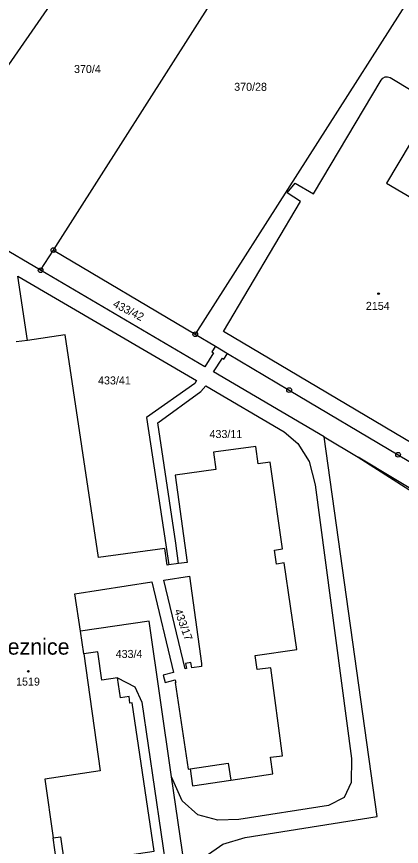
# Model space of a CAD drawing. Extents: x -680203 to -673936, y -1102717 to -1093650.
# Drawn here: x -679691.1 to -679609.4, y -1098047.4 to -1097871.2 of the extents above; entities that cross this region are included whole.
import ezdxf

# ---------------------------------------------------------------- set-up
doc = ezdxf.new("R2010")
doc.units = 0
for name, color, linetype in [('SOxx02xx_Koleje_param další_Popis10', 7, 'Continuous'), ('SOxx02xx_Staničení_Popis10', 7, 'Continuous'), ('SOxxxxxx_Koleje_param další_Popis10', 7, 'Continuous'), ('SOxxxxxx_Osa_bod_P', 7, 'Continuous'), ('SOxxxxxx_Staničení_Popis10', 7, 'Continuous'), ('x_prac', 7, 'Continuous')]:
    doc.layers.add(name, color=color, linetype=linetype)

msp = doc.modelspace()

# ---------------------------------------------------------------- linework, layer by layer
at = {"layer": 'SOxx02xx_Koleje_param další_Popis10'}
for centre, radius in [((-679683.29, -1097920.76), 0.5), ((-679683.29, -1097920.76), 0.0303), ((-679686.02, -1097925.04), 0.5), ((-679686.02, -1097925.04), 0.0303), ((-679653.18, -1097938.63), 0.5), ((-679653.18, -1097938.63), 0.0303), ((-679633.24, -1097950.47), 0.5), ((-679633.24, -1097950.47), 0.0303), ((-679610.1, -1097964.2), 0.5), ((-679610.1, -1097964.2), 0.0303)]:
    msp.add_circle(centre, radius, dxfattribs=at)
at = {"layer": 'SOxxxxxx_Koleje_param další_Popis10'}
for centre in [(-679614.26, -1097930.02), (-679688.61, -1098010.19)]:
    msp.add_circle(centre, 0.175, dxfattribs=at)
at = {"layer": 'SOxxxxxx_Staničení_Popis10'}
for p, q in [((-679676.87, -1098006.51), (-679673.36, -1098031.29)), ((-679654.27, -1098030.92), (-679646.17, -1098029.72)), ((-679646.17, -1098029.72), (-679645.62, -1098033.3)), ((-679673.36, -1098031.29), (-679685.09, -1098033.07)), ((-679685.09, -1098033.07), (-679683.32, -1098045.57))]:
    msp.add_line(p, q, dxfattribs=at)
at = {"layer": 'x_prac'}
for p, q in [((-679683.29, -1097920.76), (-679634.81, -1097844.74)), ((-679699.2, -1097890.64), (-679675.81, -1097856.96)), ((-679686.02, -1097925.04), (-679705.12, -1097913.82)), ((-679686.02, -1097925.04), (-679683.29, -1097920.76)), ((-679683.29, -1097920.76), (-679653.18, -1097938.63)), ((-679653.18, -1097938.63), (-679648.9, -1097941.17)), ((-679688.79, -1097939.92), (-679691.18, -1097940.23)), ((-679648.9, -1097941.17), (-679646.36, -1097942.68)), ((-679625.81, -1097960.4), (-679618.57, -1097964.75)), ((-679618.57, -1097964.75), (-679570.04, -1097995.86)), ((-679656.75, -1097987.31), (-679658.79, -1097987.59)), ((-679654.18, -1098059.94), (-679658.22, -1098032.61))]:
    msp.add_line(p, q, dxfattribs=at)
for points in [[(-679596.45, -1097869.42), (-679605.47, -1097863.83), (-679653.18, -1097938.63)], [(-679611.78, -1097884.14), (-679602.55, -1097889.67), (-679612.55, -1097906.56), (-679598.38, -1097914.93), (-679600.42, -1097918.39), (-679579.95, -1097930.56), (-679600.76, -1097965.59), (-679637.24, -1097943.93), (-679647.21, -1097938.01), (-679630.81, -1097910.41), (-679633.67, -1097908.63), (-679631.96, -1097906.54), (-679628.1, -1097908.84), (-679613.69, -1097884.71), (-679613.33, -1097884.28), (-679612.87, -1097884), (-679612.33, -1097883.98), (-679611.78, -1097884.14)], [(-679688.79, -1097939.92), (-679690.86, -1097926.28), (-679652.93, -1097948.46), (-679653.29, -1097949.05), (-679663.56, -1097956.29), (-679659.45, -1097983.3), (-679658.79, -1097987.59)], [(-679648.9, -1097941.17), (-679649.63, -1097942.39), (-679649.32, -1097942.58), (-679651.13, -1097945.53), (-679686.02, -1097925.04)], [(-679658.79, -1097987.59), (-679659.14, -1097987.64), (-679659.63, -1097984.12), (-679673.72, -1097986.05), (-679680.78, -1097938.72), (-679688.79, -1097939.92)], [(-679625.81, -1097960.4), (-679649.29, -1097946.61), (-679647.43, -1097943.7), (-679647.09, -1097943.9), (-679646.36, -1097942.68)], [(-679646.36, -1097942.68), (-679633.24, -1097950.47), (-679610.1, -1097964.2), (-679566.19, -1097990.26), (-679563.69, -1097999.93)], [(-679656.75, -1097987.31), (-679657.33, -1097982.96), (-679661.11, -1097957.4), (-679651.97, -1097950.81), (-679650.96, -1097949.61), (-679634.3, -1097959.35), (-679631.37, -1097961.8), (-679629.02, -1097965.63), (-679627.75, -1097970.59), (-679619.97, -1098028.72), (-679620.06, -1098033.79), (-679621.54, -1098036.98), (-679624.92, -1098038.68), (-679643.91, -1098041.68), (-679648.42, -1098041.77), (-679652.66, -1098040.69), (-679655.96, -1098037.7), (-679658.22, -1098032.61)], [(-679654.18, -1098059.94), (-679653.9, -1098054.61), (-679651.1, -1098049.52), (-679647.34, -1098046.88), (-679642.59, -1098045.5), (-679614.57, -1098041.01), (-679625.81, -1097960.4)], [(-679677.58, -1098001.65), (-679678.72, -1097993.77), (-679662.41, -1097991.22), (-679657.83, -1098010.43), (-679659.96, -1098010.97), (-679659.57, -1098012.54), (-679657.44, -1098011.98), (-679657.33, -1098012.53), (-679657.44, -1098012.55), (-679654.69, -1098030.98), (-679654.27, -1098030.92), (-679653.73, -1098034.53), (-679645.62, -1098033.3), (-679636.7, -1098031.95), (-679637.18, -1098028.4), (-679634.63, -1098028.11), (-679637.15, -1098009.43), (-679640.06, -1098009.83), (-679640.47, -1098006.86), (-679631.64, -1098005.59), (-679634.28, -1097987.17), (-679635.96, -1097987.46), (-679636.37, -1097984.48), (-679634.68, -1097984.21), (-679637.28, -1097965.77), (-679639.84, -1097966.13), (-679640.35, -1097962.46), (-679649.34, -1097963.69), (-679648.83, -1097967.36), (-679657.46, -1097968.54), (-679654.92, -1097987.06), (-679656.75, -1097987.31)], [(-679570.04, -1097995.86), (-679570.63, -1097993.59), (-679618.57, -1097964.75)], [(-679655.35, -1098009.67), (-679659.87, -1097990.83), (-679654.38, -1097989.97), (-679651.86, -1098008.51), (-679651.85, -1098009.14), (-679653.94, -1098009.43), (-679654.13, -1098008.31), (-679655.22, -1098008.5), (-679655.05, -1098009.62), (-679655.35, -1098009.67)], [(-679658.22, -1098032.61), (-679662.98, -1097999.55), (-679677.58, -1098001.65)], [(-679669.69, -1098011.56), (-679673, -1098012.04), (-679673.87, -1098006.08), (-679676.87, -1098006.51), (-679677.58, -1098001.65)], [(-679669.69, -1098011.56), (-679665.98, -1098013.48), (-679664.55, -1098016.77), (-679656.46, -1098071.94), (-679657.62, -1098078.28), (-679660.63, -1098083.23), (-679664.28, -1098086.26), (-679695.25, -1098090.66), (-679699.28, -1098090.33), (-679707.54, -1098088.22), (-679711.96, -1098085.94), (-679744.84, -1098064.04), (-679748.59, -1098060.46), (-679750.94, -1098056.07), (-679751.84, -1098050.36), (-679752.83, -1098042.53), (-679750.94, -1098042.32)], [(-679744.99, -1098041.66), (-679742.74, -1098060.15), (-679734.2, -1098059.11), (-679733.76, -1098062.74), (-679724.77, -1098061.64), (-679725.21, -1098058), (-679722.66, -1098057.69), (-679724.94, -1098039.1), (-679703.53, -1098036.49), (-679696.85, -1098083.89), (-679693.45, -1098083.4), (-679692.91, -1098087.12), (-679689.93, -1098086.76), (-679690.48, -1098082.97), (-679678.38, -1098081.21), (-679683.32, -1098045.57), (-679681.81, -1098045.34), (-679680.92, -1098051.21), (-679661.88, -1098048.4), (-679666.57, -1098016.87), (-679667.07, -1098016.96), (-679667.23, -1098015.52), (-679669.08, -1098015.79), (-679669.69, -1098011.56)]]:
    msp.add_lwpolyline(points, dxfattribs=at)

# ---------------------------------------------------------------- texts
at = {"layer": 'SOxx02xx_Staničení_Popis10'}
msp.add_text('Veznice', height=3.4, dxfattribs=at).set_placement((-679696.05, -1098006.65))
at = {"layer": 'SOxxxxxx_Osa_bod_P'}
for s, p in [('370/4', (-679678.92, -1097883.16)), ('370/28', (-679644.91, -1097886.94)), ('2154', (-679616.95, -1097933.45)), ('433/41', (-679673.82, -1097949.28)), ('433/11', (-679650.15, -1097960.66)), ('433/4', (-679670.08, -1098007.35)), ('1519', (-679691.22, -1098013.22))]:
    msp.add_text(s, height=1.7, dxfattribs=at).set_placement(p)
for s, rotation, p in [('433/42', 333, (-679670.82, -1097932.72)), ('433/17', 290, (-679657.67, -1097997.31))]:
    msp.add_text(s, height=1.7, rotation=rotation, dxfattribs=at).set_placement(p)

doc.saveas('drawing.dxf')
